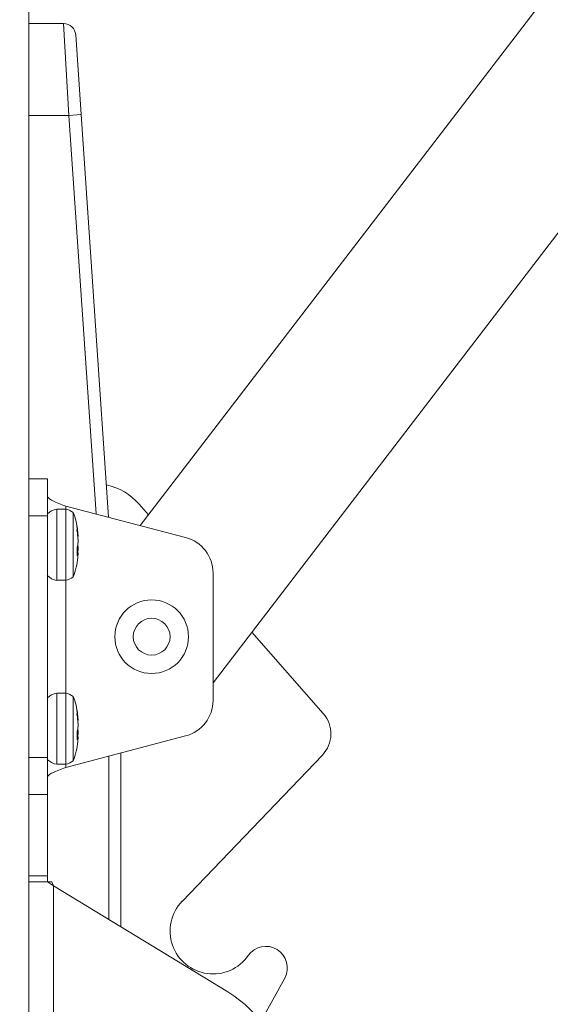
# Model space of a CAD drawing. Header units: inches. Extents: x 0 to 77643, y -44170 to 0.
# Tile 426 of 546: x 76268 to 76277, y -39560 to -39544. Entities that reach past the tile are written whole.
import ezdxf

# ---------------------------------------------------------------- set-up
doc = ezdxf.new("R2010")
doc.units = ezdxf.units.IN
doc.header["$MEASUREMENT"] = 0
doc.layers.get('0').update_dxf_attribs({"lineweight": 0})
doc.layers.get('Defpoints').update_dxf_attribs({"lineweight": 0})
doc.styles.get("Standard").update_dxf_attribs({"font": 'arial.ttf', "width": 0.75})
doc.dimstyles.get("Standard").update_dxf_attribs({"dimtxt": 0.18, "dimasz": 0.18, "dimexe": 0.18, "dimexo": 0.0625, "dimgap": 0.09, "dimtad": 0, "dimtih": 1, "dimtoh": 1, "dimdec": 4, "dimzin": 0, "dimdsep": 46, "dimtxsty": 'Standard', "dimcen": 0.09, "dimadec": 0, "dimazin": 0, "dimtfac": 1, "dimtdec": 4, "dimtofl": 0, "dimtmove": 0, "dimatfit": 3, "dimfxl": 1, "dimtolj": 1, "dimtzin": 0, "dimarcsym": 0})

# ---------------------------------------------------------------- blocks, each defined once
blk = doc.blocks.new('*D1798')
at = {"color": 0, "linetype": 'Continuous', "lineweight": -2}
for p, q in [((76255.676, -39499.335), (76255.676, -39778.257)), ((76392.346, -39761.334), (76392.346, -39778.257)), ((76362.346, -39778.077), (76285.676, -39778.077))]:
    blk.add_line(p, q, dxfattribs=at)
at = {"color": 0}
for points in [[(76285.676, -39773.077), (76285.676, -39783.077), (76255.676, -39778.077)], [(76362.346, -39783.077), (76362.346, -39773.077), (76392.346, -39778.077)]]:
    blk.add_solid(points, dxfattribs=at)
at = {"layer": 'Defpoints', "color": 0}
for p in [(76255.676, -39499.272), (76392.346, -39761.272), (76255.676, -39778.077)]:
    blk.add_point(p, dxfattribs=at)
at = {"linetype": 'Continuous', "lineweight": 20, "ltscale": 12, "insert": (76325.748, -39757.567), "char_height": 30, "attachment_point": 5}
blk.add_mtext('\\A1;C', dxfattribs=at)
blk = doc.blocks.new('A$C440D5DCA')
at = {"color": 7, "linetype": 'Continuous'}
for p, q in [((156.21, 1581.17), (156.21, 2721.96)), ((174.34, 2212.29), (387.52, 2490.4)), ((408.18, 2476.25), (186.21, 2186.67)), ((161.84, 2294.17), (156.21, 2294.17)), ((161.84, 2294.17), (162.72, 2279.17)), ((164.72, 2279.3), (163.83, 2292.3)), ((156.21, 2279.17), (162.72, 2279.17)), ((164.72, 2279.3), (162.72, 2279.17)), ((162.72, 2279.17), (167.16, 2214.18)), ((169.2, 2213.64), (164.72, 2279.3)), ((159.21, 2219.89), (156.21, 2219.89)), ((159.21, 2219.89), (159.21, 2213.89)), ((160.75, 2203.37), (160.75, 2214.97)), ((162.22, 2214.97), (160.75, 2214.97)), ((162.21, 2214.97), (162.21, 2215.48)), ((181.73, 2210.34), (162.21, 2215.48)), ((162.22, 2214.97), (162.22, 2203.37)), ((163.43, 2214.41), (163.43, 2203.92)), ((175.7, 2214.05), (174.19, 2215.77)), ((159.21, 2213.89), (156.21, 2213.89)), ((159.21, 2213.89), (159.21, 2174.45)), ((164.05, 2212.13), (164.05, 2211.53)), ((164.11, 2211.13), (164.18, 2211.14)), ((164.18, 2210.52), (164.2, 2210.52)), ((164.21, 2210.52), (164.21, 2210.78)), ((164.21, 2210.09), (164.21, 2209.47)), ((164.05, 2208.79), (164.05, 2207.34)), ((164.2, 2207.82), (164.05, 2207.83)), ((164.16, 2209.12), (164.18, 2209.12)), ((164.21, 2208.24), (164.21, 2208.87)), ((164.21, 2207.82), (164.21, 2207.56)), ((164.05, 2207.76), (164.18, 2207.74)), ((160.75, 2203.37), (162.22, 2203.37)), ((162.21, 2184.97), (162.21, 2203.37)), ((186.21, 2183.79), (186.21, 2204.54)), ((204.18, 2181.62), (192.52, 2194.9)), ((160.75, 2173.37), (160.75, 2184.97)), ((162.22, 2184.97), (160.75, 2184.97)), ((162.22, 2184.97), (162.22, 2173.37)), ((163.43, 2184.41), (163.43, 2173.92)), ((164.05, 2182.13), (164.05, 2181.53)), ((164.11, 2181.13), (164.18, 2181.14)), ((164.18, 2180.52), (164.2, 2180.52)), ((164.21, 2180.52), (164.21, 2180.78)), ((164.16, 2179.12), (164.18, 2179.12)), ((164.21, 2180.09), (164.21, 2179.47)), ((162.21, 2172.86), (181.73, 2177.99)), ((164.05, 2178.79), (164.05, 2177.34)), ((164.2, 2177.82), (164.05, 2177.83)), ((164.05, 2177.76), (164.18, 2177.74)), ((164.17, 2177.74), (164.18, 2177.74)), ((164.21, 2178.24), (164.21, 2178.87)), ((164.21, 2177.82), (164.21, 2177.56)), ((156.21, 2174.45), (159.21, 2174.45)), ((159.21, 2174.45), (159.21, 2168.45)), ((169.21, 2174.7), (169.21, 2148.07)), ((171.21, 2146.85), (171.21, 2175.22)), ((181.16, 2151.01), (204.03, 2174.86)), ((160.75, 2173.37), (162.22, 2173.37)), ((162.21, 2172.86), (162.21, 2173.37)), ((156.21, 2168.45), (159.21, 2168.45)), ((159.21, 2155.17), (159.21, 2168.45)), ((159.21, 2154.17), (159.21, 2168.45)), ((159.21, 2155.17), (156.21, 2155.17)), ((159.21, 2154.17), (159.21, 2155.17)), ((159.21, 2154.17), (156.21, 2154.17)), ((159.96, 2154.17), (159.21, 2154.17)), ((160.21, 2153.56), (159.21, 2154.17)), ((160.21, 2153.56), (159.96, 2154.17)), ((160.21, 2075.1), (160.21, 2153.56)), ((188.61, 2136.25), (160.21, 2153.56)), ((194.02, 2131.41), (197.89, 2138.49))]:
    blk.add_line(p, q, dxfattribs=at)
for radius in [6, 3]:
    blk.add_circle((176.21, 2194.17), radius, dxfattribs=at)
for centre, radius, start, end in [((161.84, 2292.17), 2, 3.9005, 90), ((161.84, 2292.17), 2, 3.9005, 90), ((166.68, 2209.17), 10, 41.2847, 77.5435), ((161.15, 2212.31), 2.69, 98.4567, 136.2674), ((161.63, 2212.09), 2.94, 52.2231, 78.4477), ((151.62, 2209.99), 12.62, 6.8404, 20.5297), ((153.12, 2210.14), 11.1, 5.1584, 10.3114), ((152.76, 2209.5), 11.46, 5.1302, 10.1743), ((151.62, 2209.99), 12.62, 5.7292, 6.0547), ((155.09, 2210.3), 9.12, 2.9951, 5.266), ((156.31, 2209.84), 7.9, 1.8121, 4.9933), ((162.48, 2209.52), 1.72, 349.9375, 358.5777), ((180.21, 2204.54), 6, 0, 75.2713), ((161.84, 2209.72), 2.4, 337.1344, 347.8352), ((161.84, 2208.62), 2.39, 12.1594, 13.3186), ((162.5, 2208.82), 1.71, 1.474, 10.0802), ((156.32, 2208.5), 7.89, 355.0759, 358.1626), ((151.62, 2208.35), 12.62, 339.4703, 354.2708), ((162.21, 2208.18), 2.02, 335.4126, 347.42), ((153.12, 2208.2), 11.1, 354.278, 354.8589), ((155.06, 2208.04), 9.16, 354.7541, 356.9917), ((161.15, 2206.02), 2.69, 223.7326, 261.5433), ((161.63, 2206.25), 2.94, 281.5523, 307.7769), ((161.15, 2182.31), 2.69, 98.4567, 136.2674), ((161.63, 2182.09), 2.94, 52.2231, 78.4477), ((151.62, 2179.99), 12.62, 6.8404, 20.5297), ((180.21, 2183.79), 6, 284.7287, 0), ((153.12, 2180.14), 11.1, 5.1584, 10.3114), ((152.76, 2179.5), 11.46, 5.1302, 10.1743), ((151.62, 2179.99), 12.62, 5.7292, 6.0547), ((155.09, 2180.3), 9.12, 2.9951, 5.266), ((156.31, 2179.84), 7.9, 1.8121, 4.9933), ((200.42, 2178.32), 5, 316.1872, 41.2847), ((161.84, 2179.72), 2.4, 337.1344, 347.8352), ((161.84, 2178.62), 2.39, 12.1594, 13.3186), ((162.48, 2179.52), 1.72, 349.9375, 358.5777), ((162.5, 2178.82), 1.71, 1.474, 10.0802), ((162.21, 2178.18), 2.02, 335.4126, 347.42), ((156.32, 2178.5), 7.89, 355.0759, 358.1626), ((155.06, 2178.04), 9.16, 354.7541, 356.9917), ((151.62, 2178.35), 12.62, 339.4703, 354.2708), ((153.12, 2178.2), 11.1, 354.278, 354.8589), ((161.15, 2176.02), 2.69, 223.7326, 261.5433), ((161.63, 2176.25), 2.94, 281.5523, 307.7769), ((186.21, 2146.17), 7, 136.1872, 325.1501), ((194.82, 2140.17), 3.5, 331.3423, 145.1501), ((178.21, 2119.17), 20, 312.9395, 58.6414)]:
    blk.add_arc(centre, radius, start, end, dxfattribs=at)
for points in [[(162.21, 2215.48), (161.81, 2215.62), (161.42, 2215.76), (160.7, 2216.05), (160.36, 2216.19), (159.81, 2216.48), (159.59, 2216.62), (159.28, 2216.91), (159.21, 2217.05), (159.21, 2217.2)], [(159.21, 2171.14), (159.21, 2171.28), (159.28, 2171.42), (159.59, 2171.71), (159.81, 2171.85), (160.36, 2172.14), (160.7, 2172.28), (161.42, 2172.57), (161.81, 2172.71), (162.21, 2172.86)]]:
    blk.add_open_spline(points, degree=3, knots=[0, 0, 0, 0, 0.25, 0.25, 0.5, 0.5, 0.75, 0.75, 1, 1, 1, 1], dxfattribs=at)
for points in [[(164.2, 2210.52), (164.21, 2210.52), (164.21, 2210.52), (164.21, 2210.52)], [(164.18, 2207.74), (164.19, 2207.8), (164.2, 2207.82), (164.21, 2207.82)], [(164.2, 2180.52), (164.21, 2180.52), (164.21, 2180.52), (164.21, 2180.52)], [(164.18, 2177.74), (164.19, 2177.8), (164.2, 2177.82), (164.21, 2177.82)]]:
    blk.add_open_spline(points, degree=3, dxfattribs=at)

msp = doc.modelspace()

# ---------------------------------------------------------------- block references
at = {"xscale": 0.1, "yscale": 0.1, "zscale": 0.1}
msp.add_blockref('A$C440D5DCA', (76252.77599, -39773.42178), dxfattribs=at)

# ---------------------------------------------------------------- dimensions: what is measured, and where the dimension line sits
at = {"color": 6, "linetype": 'Continuous', "lineweight": 20}
dim = msp.add_linear_dim(base=(76255.676, -39778.07682), p1=(76392.34554, -39761.27166), p2=(76255.676, -39499.27223), text='C', dimstyle='Standard', override={"dimtxt": 30, "dimasz": 30, "dimgap": 5, "dimtad": 1, "dimtih": 0, "dimtoh": 0, "dimclrt": 256}, dxfattribs=at)
dim.commit()
dim.dimension.update_dxf_attribs({"geometry": '*D1798', "text_midpoint": (76325.74818, -39778.07682), "dimtype": 160})

doc.saveas('drawing.dxf')
